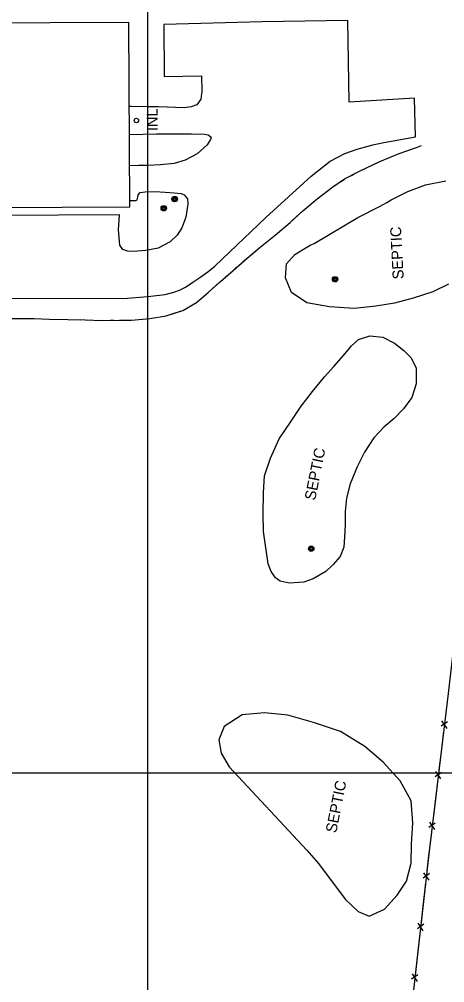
# Model space of a CAD drawing. Extents: x 353423 to 364002, y 127000 to 201942.
# Drawn here: x 360929 to 361163, y 133885 to 134414 of the extents above; entities that cross this region are included whole.
import ezdxf

# ---------------------------------------------------------------- set-up
doc = ezdxf.new("R2010")
doc.units = 0
for name, color, linetype in [('E_DTM_SlopeBottom', 7, 'Continuous'), ('E_LAND_TreeLine', 7, 'Continuous'), ('E_MISCPROP', 7, 'Continuous'), ('E_STRUCT_WingWall', 7, 'Continuous'), ('E_UTL_ETransformer', 7, 'Continuous'), ('E_WTR_FlowLine', 7, 'Continuous')]:
    doc.layers.add(name, color=color, linetype=linetype)

msp = doc.modelspace()

# ---------------------------------------------------------------- linework, layer by layer
at = {"layer": 'E_DTM_SlopeBottom'}
for p, q in [((361164.39, 134027.98), (361160.9, 134025.57)), ((361161.18, 134028.54), (361163.97, 134024.44)), ((361161.06, 134000.22), (361157.57, 133997.81)), ((361157.85, 134000.78), (361160.64, 133996.68)), ((361157.73, 133972.46), (361154.24, 133970.05)), ((361154.53, 133973.02), (361157.31, 133968.93)), ((361154.49, 133944.7), (361151.01, 133942.27)), ((361151.28, 133945.24), (361154.09, 133941.17)), ((361151.35, 133916.92), (361147.87, 133914.49)), ((361148.14, 133917.46), (361150.95, 133913.38)), ((361148.21, 133889.14), (361144.73, 133886.71)), ((361145, 133889.67), (361147.81, 133885.6))]:
    msp.add_line(p, q, dxfattribs=at)
for points in [[(361179.68, 134651.3), (361185.23, 134577.44), (361191.95, 134501.8), (361198.87, 134418.4), (361202.62, 134364.82), (361196.14, 134311.74), (361187.1, 134234.3), (361175.44, 134135.77), (361164.75, 134043.6), (361154.36, 133957), (361145.75, 133880.78), (361138.83, 133822.01), (361128.52, 133733.55), (361114.94, 133616.3), (361103.82, 133525.16), (361095.8, 133456.3)], [(361162.27, 134022.92), (361160.92, 134011.64)], [(361160.92, 134011.64), (361159.73, 134001.72)], [(361158.94, 133995.17), (361157.59, 133983.89)], [(361157.59, 133983.89), (361156.4, 133973.96)], [(361155.61, 133967.41), (361154.36, 133957), (361154.26, 133956.13)], [(361154.26, 133956.13), (361153.14, 133946.2)], [(361152.4, 133939.63), (361151.12, 133928.35)], [(361151.12, 133928.35), (361150, 133918.42)], [(361149.26, 133911.85), (361147.98, 133900.56)], [(361147.98, 133900.56), (361146.86, 133890.64)]]:
    msp.add_lwpolyline(points, dxfattribs=at)
msp.add_circle((360993.7, 134358.09), 1.2, dxfattribs=at)
at = {"layer": 'E_LAND_TreeLine'}
for p, q in [((361000, 132500), (361000, 135000)), ((360000, 134000), (364000, 134000))]:
    msp.add_line(p, q, dxfattribs=at)
at = {"layer": 'E_MISCPROP'}
for points in [[(360915.23, 134260.62), (360986.54, 134260.36), (360999.94, 134261.49), (361009.54, 134262.5), (361014.23, 134263.82), (361017.36, 134264.99), (361020.66, 134266.64), (361024.72, 134269.29), (361029.04, 134272.25), (361032.95, 134275.05), (361036.74, 134278.1), (361064.8, 134304.79), (361089.54, 134327.56), (361100.02, 134335.75), (361108.13, 134339.94), (361114.9, 134342.4), (361123.53, 134344.66), (361129.51, 134346.01), (361146.87, 134349.16), (361146.36, 134370.32), (361110.44, 134368.23), (361109.72, 134412.9), (361062.77, 134412.18), (361008.68, 134410.79), (361008.99, 134382.15), (361029.36, 134382.68), (361029.59, 134374.26), (361029.02, 134369.75), (361026.79, 134366.69), (361023.82, 134365.63), (361019.86, 134365.04), (361005.77, 134365.64), (360999.79, 134365.65), (360991.21, 134365.76), (360989.8, 134365.77)], [(360989.87, 134350.41), (361004.77, 134350.72), (361023.86, 134350.67), (361031.14, 134350.62), (361033.03, 134350.16), (361034.74, 134348.9), (361034.35, 134347.6), (361032.57, 134344.73), (361027.03, 134339.7), (361020.38, 134336.23), (361014.37, 134334.47), (361006.97, 134333.83), (360999.76, 134333.43), (360994.85, 134333.3), (360989.95, 134333.26)], [(360990.03, 134314.14), (360993.41, 134314.22), (360994.04, 134314.49), (360994.46, 134315.93), (360994.72, 134317.33), (360995.76, 134318.53), (360998.54, 134318.91), (361003.75, 134319.02), (361009.55, 134318.73), (361014.39, 134318.42), (361018.29, 134318.06), (361019.99, 134317.19), (361021.66, 134315.04), (361021.96, 134312.11), (361020.75, 134305.08), (361018.62, 134299.18), (361016.13, 134295.12), (361012.19, 134291.49), (361005.58, 134288.08), (360998.95, 134286.72), (360992.14, 134286.17), (360988.88, 134286.29), (360986.17, 134287.29), (360984.68, 134289.57), (360984.36, 134291.72), (360983.79, 134298.02), (360984.37, 134306.24), (360816.62, 134305.35)]]:
    msp.add_lwpolyline(points, dxfattribs=at)
at = {"layer": 'E_STRUCT_WingWall'}
for points in [[(360922.22, 134249.34), (360930.15, 134249.32), (360937.54, 134249.36), (360945.75, 134248.97), (360956.02, 134248.81), (360965.54, 134248.64), (360974.97, 134248.39), (360984.48, 134248.47), (360991.07, 134248.56), (361000.98, 134249.42), (361009.96, 134250.92), (361019.17, 134253.71), (361026.61, 134258.26), (361033.02, 134263.71), (361039.9, 134269.76), (361046.73, 134275.82), (361054.47, 134282.6), (361061.57, 134288.51), (361069.88, 134295.19), (361078.15, 134302.14), (361084.99, 134308.56), (361092.83, 134315.04), (361101.48, 134321.72), (361107.96, 134325.98), (361116.18, 134330.25), (361127.31, 134335.64), (361137.81, 134339.94), (361147.35, 134343.26), (361150.16, 134344.27)], [(361122.37, 134333.25), (361127.31, 134335.64), (361137.81, 134339.94), (361147.35, 134343.26), (361150.16, 134344.27)], [(361111.3, 134327.71), (361113.13, 134328.66)], [(361116.8, 134330.55), (361118.66, 134331.45)], [(361079.44, 134303.35), (361084.99, 134308.56), (361092.83, 134315.04), (361101.48, 134321.72), (361102.48, 134322.38)], [(361105.93, 134324.64), (361107.65, 134325.78)], [(361056.43, 134284.23), (361061.57, 134288.51), (361069.88, 134295.19), (361078.15, 134302.14), (361079.44, 134303.35)], [(361051.73, 134280.2), (361053.28, 134281.56)], [(361047.08, 134276.13), (361048.63, 134277.49)], [(361015.02, 134252.45), (361019.17, 134253.71), (361026.61, 134258.26), (361033.02, 134263.71), (361039.36, 134269.29)], [(361042.45, 134272.02), (361043.99, 134273.39)], [(360902.97, 134249.53), (360912.33, 134249.32), (360922.22, 134249.34), (360930.15, 134249.32), (360932.89, 134249.34)], [(360932.89, 134249.34), (360937.54, 134249.36), (360945.75, 134248.97), (360956.02, 134248.81), (360962.79, 134248.69)], [(360966.92, 134248.61), (360968.98, 134248.55)], [(360973.11, 134248.44), (360974.97, 134248.39), (360975.17, 134248.4)], [(360979.3, 134248.43), (360981.36, 134248.44)], [(360985.49, 134248.48), (360991.07, 134248.56), (361000.98, 134249.42), (361009.96, 134250.92), (361015.02, 134252.45)]]:
    msp.add_lwpolyline(points, dxfattribs=at)
at = {"layer": 'E_UTL_ETransformer'}
for points in [[(361115.27, 134304.92), (361127.14, 134310.9), (361131.19, 134313.14), (361133.58, 134314.49), (361142.65, 134319.13), (361152.38, 134322.71), (361163.53, 134325.03)], [(361164.98, 134268.17), (361156.31, 134263.96), (361145.53, 134260.65), (361135.32, 134257.78), (361125.15, 134256.09), (361113.11, 134254.93), (361099.65, 134255.84), (361087.23, 134257.99), (361078.81, 134263.66), (361075.43, 134271.71), (361075.99, 134279.42), (361080.56, 134284.57), (361085.33, 134287.49), (361089.49, 134289.89), (361091.23, 134290.61), (361115.27, 134304.92)], [(361063.47, 134132.48), (361063.18, 134142.24), (361063.45, 134153.76), (361064.08, 134163), (361067.24, 134172.67), (361072.04, 134183.45), (361078.23, 134192.54), (361084.2, 134201.29), (361090.28, 134209.3), (361096.84, 134217.46), (361102.09, 134223.08), (361107.36, 134229.17), (361111.7, 134234.35), (361115.65, 134237.85), (361121.73, 134239.86), (361128.89, 134239.11), (361135.27, 134235.84), (361140.41, 134231.91), (361144.23, 134227.98), (361147.2, 134222.4), (361147.25, 134213.51), (361144.92, 134206.05), (361140.33, 134199.8), (361135.1, 134194.53), (361129.46, 134189.82), (361123.92, 134183.98), (361118.87, 134176.09), (361114.88, 134168.08), (361111.03, 134158.72), (361108.99, 134150.87), (361108.34, 134143.41), (361108.17, 134135.97), (361107.81, 134129.61), (361107.61, 134123.83), (361105.44, 134118.84), (361101.54, 134114.28), (361097.66, 134110.54), (361090.76, 134106.55), (361085.51, 134104.69), (361077.47, 134104.12), (361072.6, 134105.33), (361070.05, 134107.06), (361067.66, 134110.5), (361066.07, 134114.82), (361063.47, 134132.48)], [(361087.23, 133957.55), (361093.67, 133950.33), (361100.54, 133940.86), (361108.42, 133930.53), (361115.41, 133923.85), (361121.46, 133921.33), (361129.86, 133925.16), (361136.83, 133932.83), (361141.92, 133940.57), (361144.47, 133950.55), (361144.7, 133960.96), (361145.31, 133972.65), (361144.5, 133984.75), (361138.48, 133995.7), (361129.16, 134005.86), (361119.07, 134014.46), (361105.74, 134022.81), (361090.84, 134027.72), (361076.72, 134031.62), (361064.08, 134033.05), (361051.7, 134031.91), (361041.83, 134025.47), (361039, 134018.12), (361040.23, 134010.77), (361044.68, 134003.29), (361087.23, 133957.55)]]:
    msp.add_lwpolyline(points, dxfattribs=at)
for centre, radius in [((361014.68, 134314.94), 1.5), ((361014.69, 134314.95), 1.22), ((361008.7, 134309.94), 1.5), ((361008.7, 134309.94), 1.22), ((361008.71, 134309.94), 0.968), ((361014.7, 134314.94), 0.968), ((361014.71, 134314.91), 0.605), ((361008.72, 134309.91), 0.605), ((361102.73, 134270.95), 1.5), ((361102.73, 134270.95), 1.22), ((361102.74, 134270.95), 0.968), ((361102.75, 134270.92), 0.605), ((361089.64, 134123.07), 1.5), ((361089.64, 134123.07), 1.22), ((361089.66, 134123.06), 0.968), ((361089.67, 134123.04), 0.605)]:
    msp.add_circle(centre, radius, dxfattribs=at)
at = {"layer": 'E_WTR_FlowLine'}
msp.add_lwpolyline([(360729.7, 134309.46), (360990.05, 134310.62), (360989.6, 134411.85), (360729.53, 134410.7), (360729.98, 134309.46)], close=True, dxfattribs=at)

# ---------------------------------------------------------------- texts
at = {"layer": 'E_DTM_SlopeBottom'}
msp.add_text('INL', height=6, rotation=90.3236, dxfattribs=at).set_placement((361005.44, 134352.26))
at = {"layer": 'E_UTL_ETransformer'}
for rotation, p in [(93.0278, (361140.41, 134271.07)), (78.7011, (361091.79, 134149.29)), (78.7011, (361103.34, 133966.74))]:
    msp.add_text('SEPTIC', height=6, rotation=rotation, dxfattribs=at).set_placement(p)

doc.saveas('drawing.dxf')
